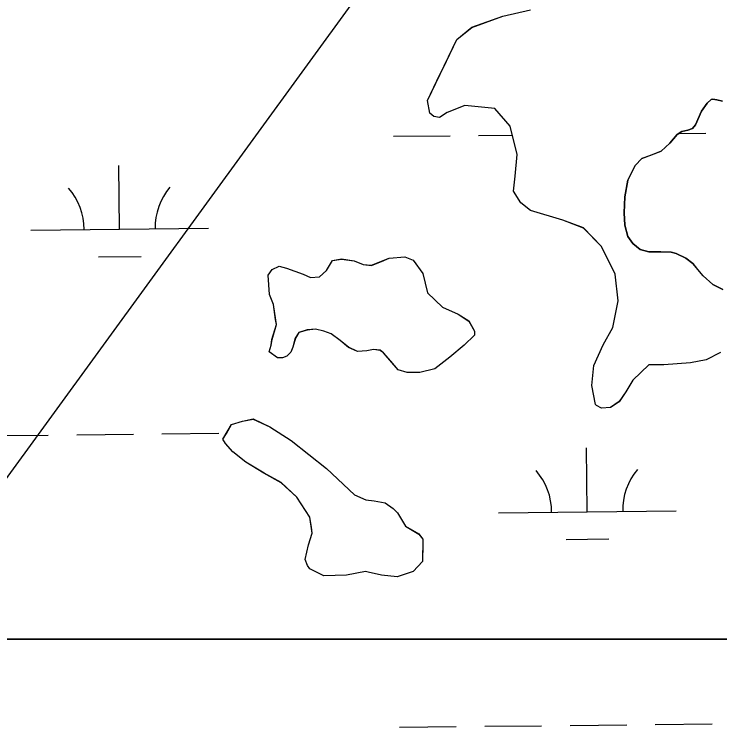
# Model space of a CAD drawing. Extents: x 3734862 to 3772949, y 391520 to 417239.
# Drawn here: x 3746163.5 to 3746560.3, y 411610.5 to 412018.8 of the extents above; entities that cross this region are included whole.
import ezdxf

# ---------------------------------------------------------------- set-up
doc = ezdxf.new("R2010")
doc.units = 0
doc.layers.add('V-TOPO-SHOR', color=7, linetype='Continuous')
doc.layers.add('V-WETL-SWMP', color=7, linetype='Continuous')

msp = doc.modelspace()

# ---------------------------------------------------------------- linework, layer by layer
at = {"layer": 'V-TOPO-SHOR'}
msp.add_line((3745793.45, 411255.01), (3746965.89, 412867.11), dxfattribs=at)
for points in [[(3746560.89, 411828.41), (3746552.86, 411824.33), (3746543.93, 411822.6), (3746528.91, 411821.44), (3746520.48, 411821.57), (3746511.43, 411812.82), (3746507.58, 411806.32), (3746503.74, 411800.76), (3746499, 411797.56), (3746493.84, 411797.17), (3746491.05, 411798.62), (3746490.59, 411799.1), (3746488.42, 411809.91), (3746489.54, 411821.14), (3746494.89, 411832.77), (3746500.2, 411842.52), (3746503.26, 411857.47), (3746501.63, 411872.49), (3746493.92, 411888.08), (3746483.78, 411898.55), (3746472.13, 411902.96), (3746453.95, 411908.41), (3746448.39, 411912.72), (3746444.29, 411919.35), (3746445.36, 411927.77), (3746446.5, 411939.93), (3746442.54, 411955.93), (3746433.8, 411965.91), (3746416.96, 411967.59), (3746407.05, 411963.54), (3746402.79, 411960.79), (3746399.52, 411961.32), (3746397.2, 411963.23), (3746395.91, 411970.28), (3746401.25, 411981.44), (3746406.59, 411992.6), (3746412.41, 412004.68), (3746420.96, 412011.57), (3746438.4, 412017.85), (3746453.92, 412021.35)], [(3746561.93, 411969.99), (3746558.72, 411970.83), (3746556.58, 411971.05), (3746555.6, 411970.98), (3746553.33, 411968.86), (3746550.23, 411964.34), (3746546.69, 411956.59), (3746545.1, 411954.67), (3746542.55, 411953.64), (3746539.03, 411952.82), (3746536.37, 411951.21), (3746532.29, 411946.4), (3746527.54, 411941.79), (3746521.46, 411939.46), (3746516.65, 411937.68), (3746512.79, 411933.75), (3746508.75, 411925.53), (3746507.04, 411916.1), (3746506.6, 411907.14), (3746507.07, 411900.11), (3746508.72, 411893.75), (3746511.58, 411889.8), (3746515.62, 411886.42), (3746520.47, 411885.08), (3746527.2, 411885.16), (3746533.05, 411884.97), (3746535.86, 411884.14), (3746541.38, 411881.52), (3746545.23, 411878.53), (3746548, 411875.27), (3746551.06, 411871.61), (3746556.54, 411866.74), (3746562.24, 411864.02)], [(3746361.75, 411829.32), (3746356.59, 411828.93), (3746351.47, 411831.36), (3746346.85, 411835.18), (3746341.76, 411839.02), (3746337.56, 411840.49), (3746332.9, 411841.5), (3746328.2, 411841.11), (3746323.49, 411839.78), (3746321.56, 411836.53), (3746320.08, 411831.4), (3746319.09, 411828.61), (3746316.71, 411826.3), (3746314.36, 411825.41), (3746311.54, 411825.45), (3746306.91, 411828.81), (3746307.91, 411832.54), (3746308.43, 411835.81), (3746310.91, 411844.21), (3746310.49, 411847.02), (3746309.22, 411855.48), (3746306.97, 411861.14), (3746306.21, 411871.93), (3746308.61, 411875.17), (3746312.39, 411876.98), (3746316.59, 411875.98), (3746325.9, 411872.55), (3746330.09, 411870.6), (3746335.25, 411870.99), (3746339.06, 411874.67), (3746342.43, 411880.24), (3746347.6, 411881.09), (3746354.61, 411880.04), (3746359.73, 411878.09), (3746364.41, 411877.54), (3746370.07, 411879.79), (3746374.31, 411881.6), (3746383.23, 411882.39), (3746387.89, 411880.44), (3746393.39, 411872.85), (3746396.02, 411862.03), (3746404.33, 411853.93), (3746413.16, 411850.03), (3746419.19, 411846.19), (3746422.38, 411840.51), (3746422.34, 411838.17), (3746416.63, 411832.64), (3746408.55, 411825.74), (3746400.01, 411819.32), (3746391.54, 411817.12), (3746384.51, 411817.23), (3746379.38, 411818.72), (3746375.24, 411823.48), (3746371.1, 411828.23), (3746369.25, 411829.67), (3746365.51, 411830.19), (3746361.75, 411829.32)], [(3746350.31, 411702.98), (3746337.66, 411702.72), (3746329.75, 411706.6), (3746328.38, 411708.49), (3746327.03, 411711.8), (3746329.04, 411720.2), (3746331.02, 411726.73), (3746330.6, 411730.01), (3746329.76, 411735.65), (3746322.45, 411747.02), (3746313.68, 411755.13), (3746303.92, 411760.44), (3746293.72, 411766.7), (3746286.31, 411772.44), (3746282.17, 411777.2), (3746280.81, 411779.56), (3746282.73, 411782.81), (3746285.63, 411787.92), (3746291.75, 411789.69), (3746297.86, 411791), (3746307.16, 411786.63), (3746319.22, 411778.94), (3746339.11, 411763.15), (3746354.8, 411748.36), (3746361.32, 411745.45), (3746365.99, 411744.9), (3746372.07, 411743.86), (3746376.7, 411740.51), (3746379, 411738.13), (3746383.57, 411730.56), (3746390.99, 411726.22), (3746393.29, 411723.37), (3746393.24, 411720.56), (3746393.08, 411710.72), (3746387.84, 411705.18), (3746378.89, 411702.05), (3746370, 411703.13), (3746362.52, 411704.66), (3746361.13, 411705.15), (3746350.31, 411702.98)]]:
    msp.add_lwpolyline(points, dxfattribs=at)
at = {"layer": 'V-WETL-SWMP'}
for p, q in [((3746438.4, 412017.86), (3746453.92, 412021.36)), ((3746420.96, 412011.59), (3746438.4, 412017.86)), ((3746412.41, 412004.7), (3746420.96, 412011.59)), ((3746395.92, 411970.29), (3746412.41, 412004.7)), ((3746397.21, 411963.24), (3746395.92, 411970.29)), ((3746416.96, 411967.6), (3746407.05, 411963.55)), ((3746433.8, 411965.92), (3746416.96, 411967.6)), ((3746442.54, 411955.94), (3746433.8, 411965.92)), ((3746399.52, 411961.33), (3746397.21, 411963.24)), ((3746402.79, 411960.81), (3746399.52, 411961.33)), ((3746407.05, 411963.55), (3746402.79, 411960.81)), ((3746446.5, 411939.94), (3746442.54, 411955.94)), ((3746376.74, 411950.22), (3746408.74, 411950.56)), ((3746424.74, 411950.73), (3746443.78, 411950.93)), ((3746537.31, 411951.78), (3746552.64, 411951.94)), ((3746445.36, 411927.78), (3746446.5, 411939.94)), ((3746222.69, 411897.85), (3746222.31, 411933.85)), ((3746444.29, 411919.36), (3746445.36, 411927.78)), ((3746448.4, 411912.73), (3746444.29, 411919.36)), ((3746453.95, 411908.43), (3746448.4, 411912.73)), ((3746472.14, 411902.98), (3746453.95, 411908.43)), ((3746483.78, 411898.57), (3746472.14, 411902.98)), ((3746172.7, 411897.32), (3746272.69, 411898.38)), ((3746493.92, 411888.09), (3746483.78, 411898.57)), ((3746501.63, 411872.5), (3746493.92, 411888.09)), ((3746210.86, 411882.3), (3746234.86, 411882.55)), ((3746339.06, 411874.69), (3746342.43, 411880.26)), ((3746342.43, 411880.26), (3746347.6, 411881.11)), ((3746347.6, 411881.11), (3746354.61, 411880.06)), ((3746354.61, 411880.06), (3746359.74, 411878.1)), ((3746364.41, 411877.56), (3746374.32, 411881.61)), ((3746374.32, 411881.61), (3746383.24, 411882.4)), ((3746383.24, 411882.4), (3746387.89, 411880.45)), ((3746387.89, 411880.45), (3746393.39, 411872.87)), ((3746308.61, 411875.19), (3746312.39, 411877)), ((3746312.39, 411877), (3746316.59, 411875.99)), ((3746316.59, 411875.99), (3746325.91, 411872.56)), ((3746359.74, 411878.1), (3746364.41, 411877.56)), ((3746306.22, 411871.95), (3746308.61, 411875.19)), ((3746306.98, 411861.16), (3746306.22, 411871.95)), ((3746325.91, 411872.56), (3746330.09, 411870.62)), ((3746335.25, 411871), (3746339.06, 411874.69)), ((3746393.39, 411872.87), (3746396.02, 411862.04)), ((3746503.26, 411857.48), (3746501.63, 411872.5)), ((3746330.09, 411870.62), (3746335.25, 411871)), ((3746309.23, 411855.5), (3746306.98, 411861.16)), ((3746396.02, 411862.04), (3746404.33, 411853.94)), ((3746310.92, 411844.22), (3746309.23, 411855.5)), ((3746500.2, 411842.54), (3746503.26, 411857.48)), ((3746404.33, 411853.94), (3746413.17, 411850.05)), ((3746413.17, 411850.05), (3746419.2, 411846.2)), ((3746308.44, 411835.83), (3746310.92, 411844.22)), ((3746419.2, 411846.2), (3746422.38, 411840.53)), ((3746323.5, 411839.8), (3746321.57, 411836.55)), ((3746328.21, 411841.13), (3746323.5, 411839.8)), ((3746332.9, 411841.52), (3746328.21, 411841.13)), ((3746337.57, 411840.51), (3746332.9, 411841.52)), ((3746341.76, 411839.03), (3746337.57, 411840.51)), ((3746346.85, 411835.2), (3746341.76, 411839.03)), ((3746422.38, 411840.53), (3746422.35, 411838.19)), ((3746494.89, 411832.78), (3746500.2, 411842.54)), ((3746307.92, 411832.56), (3746308.44, 411835.83)), ((3746321.57, 411836.55), (3746320.08, 411831.42)), ((3746351.48, 411831.38), (3746346.85, 411835.2)), ((3746422.35, 411838.19), (3746416.63, 411832.66)), ((3746306.92, 411828.82), (3746307.92, 411832.56)), ((3746320.08, 411831.42), (3746319.1, 411828.63)), ((3746356.59, 411828.95), (3746351.48, 411831.38)), ((3746416.63, 411832.66), (3746408.55, 411825.76)), ((3746489.55, 411821.16), (3746494.89, 411832.78)), ((3746311.55, 411825.47), (3746306.92, 411828.82)), ((3746319.1, 411828.63), (3746316.72, 411826.32)), ((3746361.75, 411829.34), (3746356.59, 411828.95)), ((3746365.52, 411830.21), (3746361.75, 411829.34)), ((3746369.26, 411829.68), (3746365.52, 411830.21)), ((3746371.11, 411828.24), (3746369.26, 411829.68)), ((3746379.39, 411818.74), (3746371.11, 411828.24)), ((3746560.89, 411828.43), (3746552.86, 411824.34)), ((3746314.36, 411825.42), (3746311.55, 411825.47)), ((3746316.72, 411826.32), (3746314.36, 411825.42)), ((3746408.55, 411825.76), (3746400.01, 411819.34)), ((3746543.93, 411822.61), (3746528.91, 411821.45)), ((3746552.86, 411824.34), (3746543.93, 411822.61)), ((3746384.52, 411817.25), (3746379.39, 411818.74)), ((3746400.01, 411819.34), (3746391.54, 411817.13)), ((3746488.43, 411809.93), (3746489.55, 411821.16)), ((3746520.48, 411821.59), (3746511.44, 411812.83)), ((3746528.91, 411821.45), (3746520.48, 411821.59)), ((3746391.54, 411817.13), (3746384.52, 411817.25)), ((3746511.44, 411812.83), (3746507.58, 411806.34)), ((3746490.59, 411799.12), (3746488.43, 411809.93)), ((3746507.58, 411806.34), (3746503.74, 411800.78)), ((3746491.05, 411798.64), (3746490.59, 411799.12)), ((3746493.84, 411797.19), (3746491.05, 411798.64)), ((3746503.74, 411800.78), (3746499, 411797.57)), ((3746499, 411797.57), (3746493.84, 411797.19)), ((3746291.75, 411789.71), (3746297.87, 411791.02)), ((3746297.87, 411791.02), (3746307.17, 411786.65)), ((3746280.81, 411779.58), (3746285.63, 411787.94)), ((3746285.63, 411787.94), (3746291.75, 411789.71)), ((3746307.17, 411786.65), (3746319.23, 411778.95)), ((3746150.51, 411781.65), (3746182.51, 411781.99)), ((3746198.51, 411782.16), (3746230.5, 411782.5)), ((3746246.5, 411782.67), (3746278.5, 411783.01)), ((3746282.18, 411777.22), (3746280.81, 411779.58)), ((3746319.23, 411778.95), (3746339.12, 411763.17)), ((3746286.32, 411772.46), (3746282.18, 411777.22)), ((3746485.83, 411738.76), (3746485.44, 411774.76)), ((3746293.72, 411766.72), (3746286.32, 411772.46)), ((3746303.93, 411760.46), (3746293.72, 411766.72)), ((3746339.12, 411763.17), (3746354.81, 411748.38)), ((3746313.68, 411755.15), (3746303.93, 411760.46)), ((3746322.45, 411747.04), (3746313.68, 411755.15)), ((3746329.77, 411735.67), (3746322.45, 411747.04)), ((3746354.81, 411748.38), (3746361.32, 411745.47)), ((3746361.32, 411745.47), (3746366, 411744.92)), ((3746366, 411744.92), (3746372.07, 411743.88)), ((3746372.07, 411743.88), (3746376.7, 411740.53)), ((3746376.7, 411740.53), (3746379.01, 411738.15)), ((3746379.01, 411738.15), (3746383.57, 411730.58)), ((3746435.83, 411738.24), (3746535.82, 411739.29)), ((3746331.03, 411726.75), (3746329.77, 411735.67)), ((3746383.57, 411730.58), (3746391, 411726.24)), ((3746329.05, 411720.22), (3746331.03, 411726.75)), ((3746391, 411726.24), (3746393.3, 411723.39)), ((3746393.3, 411723.39), (3746393.09, 411710.74)), ((3746473.99, 411723.21), (3746497.99, 411723.46)), ((3746327.03, 411711.82), (3746329.05, 411720.22)), ((3746328.39, 411708.52), (3746327.03, 411711.82)), ((3746329.76, 411706.62), (3746328.39, 411708.52)), ((3746393.09, 411710.74), (3746387.84, 411705.2)), ((3746337.66, 411702.74), (3746329.76, 411706.62)), ((3746361.13, 411705.17), (3746350.32, 411703)), ((3746362.53, 411704.68), (3746361.13, 411705.17)), ((3746370, 411703.15), (3746362.53, 411704.68)), ((3746387.84, 411705.2), (3746378.89, 411702.07)), ((3746350.32, 411703), (3746337.66, 411702.74)), ((3746378.89, 411702.07), (3746370, 411703.15)), ((3745907.5, 411667.04), (3746736.86, 411667.03)), ((3746476.17, 411618.44), (3746508.17, 411618.78)), ((3746524.16, 411618.95), (3746556.16, 411619.28)), ((3746380.17, 411617.42), (3746412.17, 411617.76)), ((3746428.17, 411617.93), (3746460.17, 411618.27))]:
    msp.add_line(p, q, dxfattribs=at)
for points in [[(3746562.24, 411864.02), (3746556.54, 411866.74), (3746551.06, 411871.61), (3746545.23, 411878.53), (3746541.38, 411881.52), (3746535.86, 411884.14), (3746533.05, 411884.97), (3746527.2, 411885.16), (3746520.47, 411885.08), (3746515.62, 411886.42), (3746511.58, 411889.8), (3746508.72, 411893.75), (3746507.07, 411900.11), (3746506.6, 411907.14), (3746507.04, 411916.1), (3746508.75, 411925.53), (3746512.79, 411933.75), (3746516.65, 411937.68), (3746527.54, 411941.79), (3746532.29, 411946.4), (3746536.37, 411951.21), (3746539.03, 411952.82), (3746542.55, 411953.64), (3746545.1, 411954.67), (3746546.69, 411956.59), (3746550.23, 411964.34), (3746553.33, 411968.87), (3746555.6, 411970.97), (3746556.58, 411971.05), (3746558.72, 411970.83), (3746561.93, 411969.99)], [(3746736.85, 411667.01), (3745907.49, 411667.01)]]:
    msp.add_lwpolyline(points, dxfattribs=at)
for centre, start, end in [((3746167.45, 411897.74), 359.8334, 41.377), ((3746277.93, 411898.91), 139.8333, 181.377), ((3746430.58, 411738.65), 359.8334, 41.377), ((3746541.06, 411739.82), 139.8333, 181.377)]:
    msp.add_arc(centre, 35.25, start, end, dxfattribs=at)

doc.saveas('drawing.dxf')
